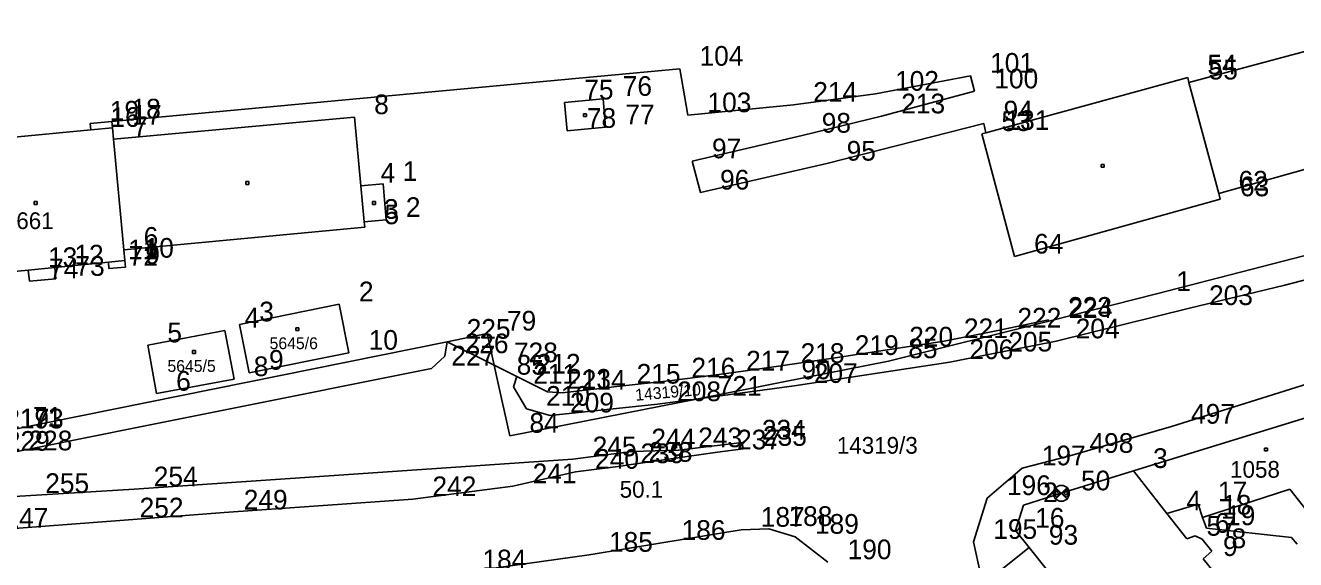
# Model space of a CAD drawing. Extents: x -822293 to -820259, y -1071573 to -1068794.
# Drawn here: x -821867.2 to -821738.1, y -1070395 to -1070340.8 of the extents above; entities that cross this region are included whole.
import ezdxf

# ---------------------------------------------------------------- set-up
doc = ezdxf.new("R2010")
doc.units = 0
for name, color, linetype in [('Vrstva 11', 7, 'Continuous'), ('Vrstva 14', 7, 'Continuous'), ('Vrstva 16', 7, 'Continuous'), ('Vrstva 2', 7, 'Continuous'), ('Vrstva 3', 7, 'Continuous'), ('Vrstva 5', 7, 'Continuous'), ('Vrstva 6', 7, 'Continuous'), ('Vrstva 8', 7, 'Continuous'), ('Vrstva 9', 7, 'Continuous')]:
    doc.layers.add(name, color=color, linetype=linetype)

# ---------------------------------------------------------------- blocks, each defined once
blk = doc.blocks.new('Z402')
at = {"layer": 'Vrstva 2'}
for p, q in [((-10, 10), (20, 10)), ((-10, -20), (-10, 10)), ((20, 10), (20, -20)), ((20, -20), (-10, -20))]:
    blk.add_line(p, q, dxfattribs=at)
blk = doc.blocks.new('Z103')
at = {"layer": 'Vrstva 2'}
for p, q in [((-80, 20), (-60, 60)), ((-80, -20), (-80, 20)), ((-70, 20), (-50, 40)), ((-70, -20), (-70, 20)), ((-60, 60), (-20, 80)), ((-60, -60), (60, 60)), ((-60, 60), (60, -60)), ((-60, 10), (-50, 20)), ((-60, -10), (-60, 10)), ((-50, 40), (-10, 0)), ((-50, 20), (-30, 0)), ((-10, 0), (-50, -40)), ((-30, 0), (-50, -20)), ((-20, 80), (20, 80)), ((50, 40), (10, 0)), ((10, 0), (50, -40)), ((20, 80), (60, 60)), ((50, 20), (30, 0)), ((30, 0), (50, -20)), ((70, 20), (50, 40)), ((60, 10), (50, 20)), ((60, 60), (80, 20)), ((60, -10), (60, 10)), ((70, -20), (70, 20)), ((80, 20), (80, -20)), ((-60, -60), (-80, -20)), ((-50, -40), (-70, -20)), ((-50, -20), (-60, -10)), ((-20, -80), (-60, -60)), ((20, -80), (-20, -80)), ((60, -60), (20, -80)), ((50, -20), (60, -10)), ((50, -40), (70, -20)), ((80, -20), (60, -60))]:
    blk.add_line(p, q, dxfattribs=at)

msp = doc.modelspace()

# ---------------------------------------------------------------- linework, layer by layer
at = {"layer": 'Vrstva 2'}
for p, q in [((-821748.92, -1070346.58), (-821715.23, -1070337.53)), ((-821769.57, -1070351.7), (-821749.05, -1070346.07)), ((-821749.05, -1070346.07), (-821748.92, -1070346.58)), ((-821712.35, -1070348.43), (-821745.89, -1070357.86)), ((-821858.2, -1070352.34), (-821833.72, -1070350.1)), ((-821833.72, -1070350.1), (-821833.07, -1070357.07)), ((-821875.36, -1070352.81), (-821860.52, -1070351.39)), ((-821860.52, -1070351.39), (-821858.31, -1070351.18)), ((-821858.31, -1070351.18), (-821858.2, -1070352.34)), ((-821769.98, -1070351.81), (-821769.57, -1070351.7)), ((-821766.66, -1070364.26), (-821769.98, -1070351.81)), ((-821833.07, -1070357.07), (-821830.82, -1070356.88)), ((-821830.82, -1070356.88), (-821830.5, -1070360.54)), ((-821745.89, -1070357.86), (-821745.74, -1070358.44)), ((-821745.74, -1070358.44), (-821766.66, -1070364.26)), ((-821830.5, -1070360.54), (-821832.73, -1070360.73)), ((-821832.73, -1070360.73), (-821832.68, -1070361.28)), ((-821832.68, -1070361.28), (-821857.15, -1070363.57)), ((-821724.98, -1070361.04), (-821752.21, -1070368.06)), ((-821857.05, -1070364.68), (-821858.73, -1070364.84)), ((-821857.15, -1070363.57), (-821857.05, -1070364.68)), ((-821866.87, -1070365.63), (-821874.08, -1070366.34)), ((-821866.76, -1070366.78), (-821866.87, -1070365.63)), ((-821858.73, -1070364.84), (-821864.19, -1070365.37)), ((-821864.19, -1070365.37), (-821864.08, -1070366.52)), ((-821864.08, -1070366.52), (-821866.76, -1070366.78)), ((-821752.21, -1070368.06), (-821763.16, -1070370.81)), ((-821835.27, -1070369.11), (-821845.4, -1070371.15)), ((-821834.28, -1070374.03), (-821835.27, -1070369.11)), ((-821845.4, -1070371.15), (-821844.41, -1070376.06)), ((-821763.16, -1070370.81), (-821779.44, -1070374.89)), ((-821763.21, -1070370.68), (-821768.35, -1070371.78)), ((-821763.16, -1070370.81), (-821763.21, -1070370.68)), ((-821846.89, -1070371.77), (-821854.74, -1070373.28)), ((-821845.96, -1070376.71), (-821846.89, -1070371.77)), ((-821820.23, -1070372.08), (-821824.32, -1070372.91)), ((-821819.52, -1070375.3), (-821820.23, -1070372.08)), ((-821768.35, -1070371.78), (-821773.79, -1070372.85)), ((-821824.32, -1070372.91), (-821868.41, -1070381.84)), ((-821854.74, -1070373.28), (-821853.85, -1070378.19)), ((-821779.35, -1070373.7), (-821784.88, -1070374.56)), ((-821773.79, -1070372.85), (-821779.35, -1070373.7)), ((-821844.41, -1070376.06), (-821834.28, -1070374.03)), ((-821784.88, -1070374.56), (-821790.39, -1070375.37)), ((-821779.44, -1070374.89), (-821790.3, -1070377.03)), ((-821819.24, -1070376.56), (-821819.52, -1070375.3)), ((-821817.21, -1070376.45), (-821819.52, -1070375.3)), ((-821795.92, -1070376.14), (-821801.48, -1070376.84)), ((-821790.39, -1070375.37), (-821795.92, -1070376.14)), ((-821853.85, -1070378.19), (-821845.96, -1070376.71)), ((-821817.94, -1070382.46), (-821819.24, -1070376.56)), ((-821814.12, -1070377.99), (-821817.21, -1070376.45)), ((-821807.05, -1070377.47), (-821812.62, -1070378.09)), ((-821801.48, -1070376.84), (-821807.05, -1070377.47)), ((-821790.3, -1070377.03), (-821798.8, -1070378.7)), ((-821798.8, -1070378.7), (-821817.94, -1070382.46)), ((-821812.62, -1070378.09), (-821814.12, -1070377.99)), ((-821754.57, -1070386.04), (-821736.39, -1070380.45)), ((-821761.89, -1070388.31), (-821754.57, -1070386.04)), ((-821754.57, -1070386.04), (-821751.17, -1070390.35)), ((-821765.74, -1070389.51), (-821761.89, -1070388.31)), ((-821766.55, -1070392.1), (-821765.74, -1070389.51)), ((-821751.17, -1070390.35), (-821747.98, -1070389.42)), ((-821747.98, -1070389.42), (-821747.55, -1070390.78)), ((-821747.55, -1070390.78), (-821747.15, -1070391.85)), ((-821765.16, -1070393.83), (-821766.55, -1070392.1)), ((-821747.15, -1070391.85), (-821738.49, -1070392.8)), ((-821738.49, -1070392.8), (-821737.94, -1070393.48)), ((-821769.86, -1070397.59), (-821765.16, -1070393.83)), ((-821753.07, -1070408.95), (-821765.16, -1070393.83))]:
    msp.add_line(p, q, dxfattribs=at)
at = {"layer": 'Vrstva 3'}
for p, q in [((-821858.38, -1070350.54), (-821800.66, -1070345.18)), ((-821800.66, -1070345.18), (-821799.85, -1070349.9)), ((-821780.79, -1070347.72), (-821771.13, -1070345.89)), ((-821771.13, -1070345.89), (-821770.7, -1070347.48)), ((-821748.92, -1070346.58), (-821745.89, -1070357.86)), ((-821789.1, -1070348.84), (-821780.79, -1070347.72)), ((-821770.7, -1070347.48), (-821780.16, -1070350.02)), ((-821812.37, -1070348.6), (-821808.46, -1070348.24)), ((-821812.11, -1070351.49), (-821812.37, -1070348.6)), ((-821808.46, -1070348.24), (-821808.2, -1070351.13)), ((-821799.85, -1070349.9), (-821789.1, -1070348.84)), ((-821780.16, -1070350.02), (-821788.24, -1070351.98)), ((-821860.59, -1070350.75), (-821858.38, -1070350.54)), ((-821860.52, -1070351.39), (-821860.59, -1070350.75)), ((-821858.38, -1070350.54), (-821858.31, -1070351.18)), ((-821808.2, -1070351.13), (-821812.11, -1070351.49)), ((-821785.71, -1070354.82), (-821769.76, -1070350.74)), ((-821769.76, -1070350.74), (-821769.57, -1070351.7)), ((-821858.2, -1070352.34), (-821857.15, -1070363.57)), ((-821788.24, -1070351.98), (-821799.39, -1070354.58)), ((-821799.39, -1070354.58), (-821798.57, -1070357.76)), ((-821798.57, -1070357.76), (-821785.71, -1070354.82)), ((-821833.07, -1070357.07), (-821832.73, -1070360.73)), ((-821856.98, -1070365.33), (-821857.05, -1070364.68)), ((-821739.19, -1070367.16), (-821725.06, -1070363.48)), ((-821864.19, -1070365.37), (-821866.87, -1070365.63)), ((-821858.73, -1070364.84), (-821858.67, -1070365.49)), ((-821858.67, -1070365.49), (-821856.98, -1070365.33)), ((-821748.88, -1070369.49), (-821739.19, -1070367.16)), ((-821748.88, -1070369.49), (-821762.43, -1070372.87)), ((-821718.98, -1070371.53), (-821750.7, -1070381.54)), ((-821824.53, -1070374.38), (-821824.32, -1070372.91)), ((-821819.52, -1070375.3), (-821824.32, -1070372.91)), ((-821762.43, -1070372.87), (-821769.28, -1070374.21)), ((-821825.88, -1070375.63), (-821824.53, -1070374.38)), ((-821773.23, -1070374.98), (-821789.04, -1070377.4)), ((-821769.28, -1070374.21), (-821773.23, -1070374.98)), ((-821868.86, -1070384.25), (-821825.88, -1070375.63)), ((-821817.56, -1070377.48), (-821817.21, -1070376.45)), ((-821816.25, -1070379.72), (-821817.56, -1070377.48)), ((-821789.04, -1070377.4), (-821798.8, -1070378.7)), ((-821798.8, -1070378.7), (-821802.93, -1070379.25)), ((-821813.82, -1070380.4), (-821816.25, -1070379.72)), ((-821802.93, -1070379.25), (-821813.82, -1070380.4)), ((-821750.7, -1070381.54), (-821761.03, -1070384.5)), ((-821805.55, -1070384.05), (-821811.52, -1070384.85)), ((-821800.79, -1070383.93), (-821805.55, -1070384.05)), ((-821794.32, -1070383.15), (-821800.79, -1070383.93)), ((-821796.84, -1070384.15), (-821794.21, -1070383.79)), ((-821794.21, -1070383.79), (-821794.32, -1070383.15)), ((-821811.52, -1070384.85), (-821856.12, -1070387.9)), ((-821805.84, -1070385.41), (-821796.84, -1070384.15)), ((-821761.03, -1070384.5), (-821765.87, -1070385.77)), ((-821817.62, -1070387.59), (-821811.27, -1070386.12)), ((-821811.27, -1070386.12), (-821806.66, -1070385.55)), ((-821806.66, -1070385.55), (-821805.84, -1070385.41)), ((-821769.42, -1070388.79), (-821765.87, -1070385.77)), ((-821867.15, -1070388.58), (-821856.12, -1070387.9)), ((-821827.8, -1070388.9), (-821817.62, -1070387.59)), ((-821747.55, -1070390.78), (-821738.68, -1070387.9)), ((-821738.68, -1070387.9), (-821735.05, -1070392.49)), ((-821874.71, -1070389.03), (-821867.15, -1070388.58)), ((-821846.98, -1070390.26), (-821827.8, -1070388.9)), ((-821770.81, -1070393.24), (-821769.42, -1070388.79)), ((-821857.56, -1070391.06), (-821846.98, -1070390.26)), ((-821751.17, -1070390.35), (-821749.14, -1070392.92)), ((-821857.56, -1070391.06), (-821871.29, -1070392.1)), ((-821802.48, -1070393.34), (-821794.43, -1070392.01)), ((-821794.43, -1070392.01), (-821791.62, -1070391.93)), ((-821791.62, -1070391.93), (-821788.93, -1070392.72)), ((-821788.93, -1070392.72), (-821785.61, -1070395.31)), ((-821749.14, -1070392.92), (-821748.28, -1070392.62)), ((-821748.28, -1070392.62), (-821747.59, -1070392.97)), ((-821747.59, -1070392.97), (-821746.59, -1070394.18)), ((-821809.86, -1070394.55), (-821802.48, -1070393.34)), ((-821769.86, -1070397.59), (-821770.81, -1070393.24)), ((-821746.59, -1070394.18), (-821747.46, -1070394.98)), ((-821822.72, -1070396.34), (-821809.86, -1070394.55)), ((-821747.46, -1070394.98), (-821744.26, -1070398.93))]:
    msp.add_line(p, q, dxfattribs=at)
at = {"layer": 'Vrstva 8'}
for p, q in [((-821800.66, -1070345.18), (-821800.66, -1070345.18)), ((-821771.13, -1070345.89), (-821771.13, -1070345.89)), ((-821749.05, -1070346.07), (-821749.05, -1070346.07)), ((-821748.92, -1070346.58), (-821748.92, -1070346.58)), ((-821780.79, -1070347.72), (-821780.79, -1070347.72)), ((-821770.7, -1070347.48), (-821770.7, -1070347.48)), ((-821812.37, -1070348.6), (-821812.37, -1070348.6)), ((-821808.46, -1070348.24), (-821808.46, -1070348.24)), ((-821789.1, -1070348.84), (-821789.1, -1070348.84)), ((-821833.72, -1070350.1), (-821833.72, -1070350.1)), ((-821799.85, -1070349.9), (-821799.85, -1070349.9)), ((-821780.16, -1070350.02), (-821780.16, -1070350.02)), ((-821860.59, -1070350.75), (-821860.59, -1070350.75)), ((-821860.52, -1070351.39), (-821860.52, -1070351.39)), ((-821858.38, -1070350.54), (-821858.38, -1070350.54)), ((-821858.31, -1070351.18), (-821858.31, -1070351.18)), ((-821812.11, -1070351.49), (-821812.11, -1070351.49)), ((-821808.2, -1070351.13), (-821808.2, -1070351.13)), ((-821769.76, -1070350.74), (-821769.76, -1070350.74)), ((-821769.57, -1070351.7), (-821769.57, -1070351.7)), ((-821858.2, -1070352.34), (-821858.2, -1070352.34)), ((-821788.24, -1070351.98), (-821788.24, -1070351.98)), ((-821769.98, -1070351.81), (-821769.98, -1070351.81)), ((-821799.39, -1070354.58), (-821799.39, -1070354.58)), ((-821785.71, -1070354.82), (-821785.71, -1070354.82)), ((-821830.82, -1070356.88), (-821830.82, -1070356.88)), ((-821833.07, -1070357.07), (-821833.07, -1070357.07)), ((-821798.57, -1070357.76), (-821798.57, -1070357.76)), ((-821745.89, -1070357.86), (-821745.89, -1070357.86)), ((-821745.74, -1070358.44), (-821745.74, -1070358.44)), ((-821832.73, -1070360.73), (-821832.73, -1070360.73)), ((-821830.5, -1070360.54), (-821830.5, -1070360.54)), ((-821832.68, -1070361.28), (-821832.68, -1070361.28)), ((-821857.15, -1070363.57), (-821857.15, -1070363.57)), ((-821857.05, -1070364.68), (-821857.05, -1070364.68)), ((-821766.66, -1070364.26), (-821766.66, -1070364.26)), ((-821866.87, -1070365.63), (-821866.87, -1070365.63)), ((-821864.19, -1070365.37), (-821864.19, -1070365.37)), ((-821858.73, -1070364.84), (-821858.73, -1070364.84)), ((-821858.67, -1070365.49), (-821858.67, -1070365.49)), ((-821856.98, -1070365.33), (-821856.98, -1070365.33)), ((-821866.76, -1070366.78), (-821866.76, -1070366.78)), ((-821864.08, -1070366.52), (-821864.08, -1070366.52)), ((-821739.19, -1070367.16), (-821739.19, -1070367.16)), ((-821752.21, -1070368.06), (-821752.21, -1070368.06)), ((-821835.27, -1070369.11), (-821835.27, -1070369.11)), ((-821748.88, -1070369.49), (-821748.88, -1070369.49)), ((-821845.4, -1070371.15), (-821845.4, -1070371.15)), ((-821763.21, -1070370.68), (-821763.21, -1070370.68)), ((-821763.16, -1070370.81), (-821763.16, -1070370.81)), ((-821846.89, -1070371.77), (-821846.89, -1070371.77)), ((-821820.23, -1070372.08), (-821820.23, -1070372.08)), ((-821768.35, -1070371.78), (-821768.35, -1070371.78)), ((-821854.74, -1070373.28), (-821854.74, -1070373.28)), ((-821824.32, -1070372.91), (-821824.32, -1070372.91)), ((-821779.35, -1070373.7), (-821779.35, -1070373.7)), ((-821773.79, -1070372.85), (-821773.79, -1070372.85)), ((-821762.43, -1070372.87), (-821762.43, -1070372.87)), ((-821834.28, -1070374.03), (-821834.28, -1070374.03)), ((-821824.53, -1070374.38), (-821824.53, -1070374.38)), ((-821784.88, -1070374.56), (-821784.88, -1070374.56)), ((-821779.44, -1070374.89), (-821779.44, -1070374.89)), ((-821773.23, -1070374.98), (-821773.23, -1070374.98)), ((-821769.28, -1070374.21), (-821769.28, -1070374.21)), ((-821844.41, -1070376.06), (-821844.41, -1070376.06)), ((-821825.88, -1070375.63), (-821825.88, -1070375.63)), ((-821819.52, -1070375.3), (-821819.52, -1070375.3)), ((-821795.92, -1070376.14), (-821795.92, -1070376.14)), ((-821790.39, -1070375.37), (-821790.39, -1070375.37)), ((-821845.96, -1070376.71), (-821845.96, -1070376.71)), ((-821819.24, -1070376.56), (-821819.24, -1070376.56)), ((-821817.56, -1070377.48), (-821817.56, -1070377.48)), ((-821817.21, -1070376.45), (-821817.21, -1070376.45)), ((-821807.05, -1070377.47), (-821807.05, -1070377.47)), ((-821801.48, -1070376.84), (-821801.48, -1070376.84)), ((-821790.3, -1070377.03), (-821790.3, -1070377.03)), ((-821789.04, -1070377.4), (-821789.04, -1070377.4)), ((-821853.85, -1070378.19), (-821853.85, -1070378.19)), ((-821814.12, -1070377.99), (-821814.12, -1070377.99)), ((-821812.62, -1070378.09), (-821812.62, -1070378.09)), ((-821798.8, -1070378.7), (-821798.8, -1070378.7)), ((-821816.25, -1070379.72), (-821816.25, -1070379.72)), ((-821802.93, -1070379.25), (-821802.93, -1070379.25)), ((-821813.82, -1070380.4), (-821813.82, -1070380.4)), ((-821817.94, -1070382.46), (-821817.94, -1070382.46)), ((-821750.7, -1070381.54), (-821750.7, -1070381.54)), ((-821805.55, -1070384.05), (-821805.55, -1070384.05)), ((-821800.79, -1070383.93), (-821800.79, -1070383.93)), ((-821794.32, -1070383.15), (-821794.32, -1070383.15)), ((-821794.21, -1070383.79), (-821794.21, -1070383.79)), ((-821811.52, -1070384.85), (-821811.52, -1070384.85)), ((-821796.84, -1070384.15), (-821796.84, -1070384.15)), ((-821761.03, -1070384.5), (-821761.03, -1070384.5)), ((-821811.27, -1070386.12), (-821811.27, -1070386.12)), ((-821806.66, -1070385.55), (-821806.66, -1070385.55)), ((-821805.84, -1070385.41), (-821805.84, -1070385.41)), ((-821765.87, -1070385.77), (-821765.87, -1070385.77)), ((-821754.57, -1070386.04), (-821754.57, -1070386.04)), ((-821856.12, -1070387.9), (-821856.12, -1070387.9)), ((-821817.62, -1070387.59), (-821817.62, -1070387.59)), ((-821738.68, -1070387.9), (-821738.68, -1070387.9)), ((-821867.15, -1070388.58), (-821867.15, -1070388.58)), ((-821827.8, -1070388.9), (-821827.8, -1070388.9)), ((-821769.42, -1070388.79), (-821769.42, -1070388.79)), ((-821761.89, -1070388.31), (-821761.89, -1070388.31)), ((-821846.98, -1070390.26), (-821846.98, -1070390.26)), ((-821765.74, -1070389.51), (-821765.74, -1070389.51)), ((-821751.17, -1070390.35), (-821751.17, -1070390.35)), ((-821747.98, -1070389.42), (-821747.98, -1070389.42)), ((-821857.56, -1070391.06), (-821857.56, -1070391.06)), ((-821747.55, -1070390.78), (-821747.55, -1070390.78)), ((-821794.43, -1070392.01), (-821794.43, -1070392.01)), ((-821791.62, -1070391.93), (-821791.62, -1070391.93)), ((-821788.93, -1070392.72), (-821788.93, -1070392.72)), ((-821766.55, -1070392.1), (-821766.55, -1070392.1)), ((-821749.14, -1070392.92), (-821749.14, -1070392.92)), ((-821748.28, -1070392.62), (-821748.28, -1070392.62)), ((-821747.59, -1070392.97), (-821747.59, -1070392.97)), ((-821747.15, -1070391.85), (-821747.15, -1070391.85)), ((-821738.49, -1070392.8), (-821738.49, -1070392.8)), ((-821802.48, -1070393.34), (-821802.48, -1070393.34)), ((-821770.81, -1070393.24), (-821770.81, -1070393.24)), ((-821765.16, -1070393.83), (-821765.16, -1070393.83)), ((-821746.59, -1070394.18), (-821746.59, -1070394.18)), ((-821809.86, -1070394.55), (-821809.86, -1070394.55)), ((-821747.46, -1070394.98), (-821747.46, -1070394.98))]:
    msp.add_line(p, q, dxfattribs=at)

# ---------------------------------------------------------------- block references
at = {"layer": 'Vrstva 11', "xscale": 0.01, "yscale": 0.01}
for p in [(-821810.35, -1070349.85), (-821757.75, -1070355), (-821844.65, -1070356.73), (-821866.17, -1070358.76), (-821831.8, -1070358.77), (-821839.58, -1070371.59), (-821850.08, -1070373.9), (-821741.14, -1070383.81)]:
    msp.add_blockref('Z402', p, dxfattribs=at)
at = {"layer": 'Vrstva 14', "xscale": 0.01, "yscale": 0.01}
msp.add_blockref('Z103', (-821761.89, -1070388.31), dxfattribs=at)

# ---------------------------------------------------------------- texts
at = {"layer": 'Vrstva 16'}
msp.add_text('50.1', height=1.7, dxfattribs=at).set_placement((-821806.772, -1070388.76))
at = {"layer": 'Vrstva 5'}
msp.add_text('14319/10', height=1.2, rotation=5, dxfattribs=at).set_placement((-821805.14, -1070378.92))
msp.add_text('14319/3', height=1.7, dxfattribs=at).set_placement((-821784.7, -1070384.29))
at = {"layer": 'Vrstva 6'}
for s, height, p in [('5661', 1.7, (-821869.353, -1070361.47)), ('5645/6', 1.2, (-821842.35, -1070373.67)), ('5645/5', 1.2, (-821852.73, -1070375.98)), ('1058', 1.7, (-821744.736, -1070386.73))]:
    msp.add_text(s, height=height, dxfattribs=at).set_placement(p)
at = {"layer": 'Vrstva 9'}
for s, p in [('104', (-821798.66, -1070344.88)), ('101', (-821769.13, -1070345.59)), ('54', (-821747.05, -1070345.77)), ('100', (-821768.7, -1070347.18)), ('55', (-821746.92, -1070346.28)), ('75', (-821810.37, -1070348.3)), ('76', (-821806.46, -1070347.94)), ('214', (-821787.1, -1070348.54)), ('102', (-821778.79, -1070347.42)), ('8', (-821831.72, -1070349.8)), ('103', (-821797.85, -1070349.6)), ('213', (-821778.16, -1070349.72)), ('19', (-821858.59, -1070350.45)), ('16', (-821858.52, -1070351.09)), ('18', (-821856.38, -1070350.24)), ('17', (-821856.31, -1070350.88)), ('78', (-821810.11, -1070351.19)), ('77', (-821806.2, -1070350.83)), ('94', (-821767.76, -1070350.44)), ('7', (-821856.2, -1070352.04)), ('98', (-821786.24, -1070351.68)), ('53', (-821767.98, -1070351.51)), ('131', (-821767.57, -1070351.4)), ('97', (-821797.39, -1070354.28)), ('95', (-821783.71, -1070354.52)), ('4', (-821831.07, -1070356.77)), ('1', (-821828.82, -1070356.58)), ('96', (-821796.57, -1070357.46)), ('62', (-821743.89, -1070357.56)), ('63', (-821743.74, -1070358.14)), ('2', (-821828.5, -1070360.24)), ('3', (-821830.73, -1070360.43)), ('5', (-821830.68, -1070360.98)), ('6', (-821855.15, -1070363.27)), ('64', (-821764.66, -1070363.96)), ('13', (-821864.87, -1070365.33)), ('12', (-821862.19, -1070365.07)), ('72', (-821856.67, -1070365.19)), ('11', (-821856.73, -1070364.54)), ('9', (-821854.98, -1070365.03)), ('10', (-821855.05, -1070364.38)), ('74', (-821864.76, -1070366.48)), ('73', (-821862.08, -1070366.22)), ('1', (-821750.21, -1070367.76)), ('2', (-821833.27, -1070368.81)), ('203', (-821746.88, -1070369.19)), ('223', (-821761.21, -1070370.38)), ('224', (-821761.16, -1070370.51)), ('4', (-821844.89, -1070371.47)), ('3', (-821843.4, -1070370.85)), ('79', (-821818.23, -1070371.78)), ('222', (-821766.35, -1070371.48)), ('5', (-821852.74, -1070372.98)), ('225', (-821822.32, -1070372.61)), ('221', (-821771.79, -1070372.55)), ('204', (-821760.43, -1070372.57)), ('10', (-821832.28, -1070373.73)), ('226', (-821822.53, -1070374.08)), ('219', (-821782.88, -1070374.26)), ('220', (-821777.35, -1070373.4)), ('205', (-821767.28, -1070373.91)), ('9', (-821842.41, -1070375.76)), ('227', (-821823.88, -1070375.33)), ('728', (-821817.52, -1070375)), ('218', (-821788.39, -1070375.07)), ('85', (-821777.44, -1070374.59)), ('206', (-821771.23, -1070374.68)), ('8', (-821843.96, -1070376.41)), ('85', (-821817.24, -1070376.26)), ('212', (-821815.21, -1070376.15)), ('216', (-821799.48, -1070376.54)), ('217', (-821793.92, -1070375.84)), ('90', (-821788.3, -1070376.73)), ('6', (-821851.85, -1070377.89)), ('211', (-821815.56, -1070377.18)), ('213', (-821812.12, -1070377.69)), ('214', (-821810.62, -1070377.79)), ('215', (-821805.05, -1070377.17)), ('207', (-821787.04, -1070377.1)), ('210', (-821814.25, -1070379.42)), ('208', (-821800.93, -1070378.95)), ('721', (-821796.8, -1070378.4)), ('209', (-821811.82, -1070380.1)), ('217', (-821869.2, -1070381.72)), ('193', (-821867.74, -1070381.72)), ('71', (-821866.41, -1070381.54)), ('84', (-821815.94, -1070382.16)), ('497', (-821748.7, -1070381.24)), ('234', (-821792.32, -1070382.85)), ('235', (-821792.21, -1070383.49)), ('229', (-821869.15, -1070383.99)), ('228', (-821866.86, -1070383.95)), ('245', (-821809.52, -1070384.55)), ('244', (-821803.55, -1070383.75)), ('243', (-821798.79, -1070383.63)), ('237', (-821794.84, -1070383.85)), ('498', (-821759.03, -1070384.2)), ('240', (-821809.27, -1070385.82)), ('239', (-821804.66, -1070385.25)), ('238', (-821803.84, -1070385.11)), ('197', (-821763.87, -1070385.47)), ('3', (-821752.57, -1070385.74)), ('241', (-821815.62, -1070387.29)), ('255', (-821865.15, -1070388.28)), ('254', (-821854.12, -1070387.6)), ('242', (-821825.8, -1070388.6)), ('196', (-821767.42, -1070388.49)), ('50', (-821759.89, -1070388.01)), ('249', (-821844.98, -1070389.96)), ('2', (-821763.74, -1070389.21)), ('17', (-821745.98, -1070389.12)), ('252', (-821855.56, -1070390.76)), ('4', (-821749.17, -1070390.05)), ('18', (-821745.55, -1070390.48)), ('147', (-821869.29, -1070391.8)), ('187', (-821792.43, -1070391.71)), ('188', (-821789.62, -1070391.63)), ('189', (-821786.93, -1070392.42)), ('16', (-821764.55, -1070391.8)), ('6', (-821746.28, -1070392.32)), ('19', (-821745.15, -1070391.55)), ('186', (-821800.48, -1070393.04)), ('195', (-821768.81, -1070392.94)), ('93', (-821763.16, -1070393.53)), ('5', (-821747.14, -1070392.62)), ('7', (-821745.59, -1070392.67)), ('185', (-821807.86, -1070394.25)), ('190', (-821783.61, -1070395.01)), ('9', (-821745.46, -1070394.68)), ('8', (-821744.59, -1070393.88)), ('184', (-821820.72, -1070396.04))]:
    msp.add_text(s, height=2, dxfattribs=at).set_placement(p)

doc.saveas('drawing.dxf')
